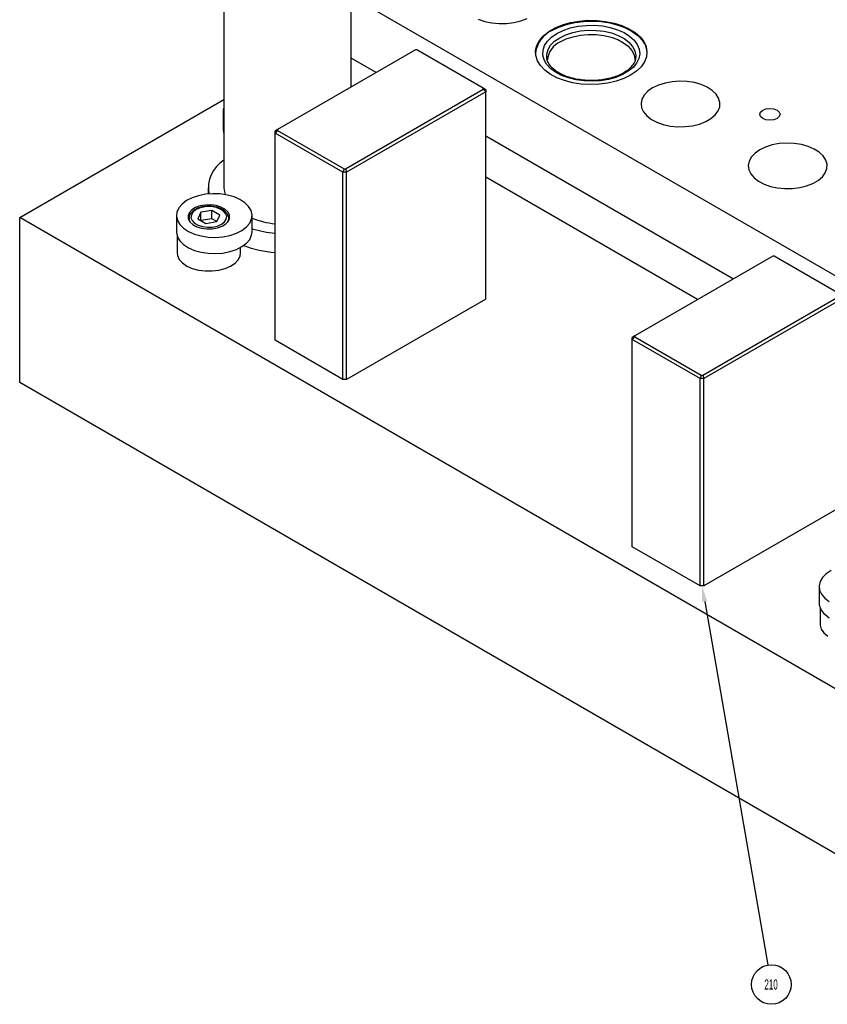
# Model space of a CAD drawing. Header units: inches. Extents: x 1880 to 2363, y -453 to -54.
# Tile 928 of 1056: x 2145 to 2153, y -432 to -422. Entities that reach past the tile are written whole.
import ezdxf

# ---------------------------------------------------------------- set-up
doc = ezdxf.new("R2010")
doc.units = ezdxf.units.IN
doc.header["$LTSCALE"] = 0.5
doc.header["$MEASUREMENT"] = 0
for name, color, linetype in [('DST-M-S', 53, 'Continuous'), ('PAD-M-S', 135, 'Continuous'), ('PBU-M-S', 8, 'Continuous'), ('SID-M-S', 105, 'Continuous'), ('SVF-M-S', 8, 'Continuous')]:
    doc.layers.add(name, color=color, linetype=linetype)
doc.styles.add('SLDTEXTSTYLE0', font='TXT', dxfattribs={"width": 0.595745})

msp = doc.modelspace()

# ---------------------------------------------------------------- linework, layer by layer
at = {"layer": 'DST-M-S', "linetype": 'Continuous', "lineweight": 25}
for p, q in [((2148.94343, -422.63948), (2147.57921, -423.42703)), ((2148.95807, -422.63948), (2148.94343, -422.63948)), ((2149.61518, -423.01882), (2148.95807, -422.63948)), ((2149.61518, -423.02728), (2149.61518, -423.01882)), ((2149.64018, -423.03326), (2149.61518, -423.01882)), ((2148.25097, -423.81482), (2149.61518, -423.02728)), ((2149.64018, -423.05367), (2148.26132, -423.84967)), ((2149.64018, -423.05367), (2149.61518, -423.02728)), ((2149.64018, -423.03326), (2149.64018, -423.05367)), ((2149.64018, -425.10319), (2149.64018, -423.05367)), ((2145.02631, -424.29698), (2147.04804, -423.12987)), ((2147.57921, -423.42703), (2147.55421, -423.44146)), ((2147.57921, -423.43548), (2147.55421, -423.46187)), ((2147.55421, -423.46187), (2147.55421, -423.44146)), ((2148.22597, -423.84967), (2147.55421, -423.46187)), ((2147.55421, -425.51139), (2147.55421, -423.46187)), ((2147.57921, -423.42703), (2147.57921, -423.43548)), ((2147.57921, -423.43548), (2148.23632, -423.81482)), ((2148.23632, -423.81482), (2148.22597, -423.84967)), ((2148.26132, -423.84967), (2148.22597, -423.84967)), ((2148.22597, -425.89919), (2148.22597, -423.84967)), ((2148.23632, -423.81482), (2148.25097, -423.81482)), ((2148.25097, -423.81482), (2148.26132, -423.84967)), ((2148.26132, -425.89919), (2148.26132, -423.84967)), ((2145.02631, -425.93007), (2145.02631, -424.29698)), ((2153.86514, -429.39954), (2145.02631, -424.29698)), ((2152.47896, -424.68051), (2151.11475, -425.46805)), ((2152.49361, -424.68051), (2152.47896, -424.68051)), ((2153.15071, -425.05984), (2152.49361, -424.68051)), ((2151.7865, -425.85584), (2153.15071, -425.0683)), ((2149.64018, -425.10319), (2148.26132, -425.89919)), ((2153.17571, -425.09469), (2151.79685, -425.89069)), ((2148.22597, -425.89919), (2147.55421, -425.51139)), ((2151.11475, -425.46805), (2151.08975, -425.48248)), ((2151.11475, -425.4765), (2151.08975, -425.50289)), ((2151.08975, -425.50289), (2151.08975, -425.48248)), ((2151.7615, -425.89069), (2151.08975, -425.50289)), ((2151.08975, -427.55241), (2151.08975, -425.50289)), ((2151.11475, -425.46805), (2151.11475, -425.4765)), ((2151.11475, -425.4765), (2151.77185, -425.85584)), ((2153.86514, -431.03262), (2145.02631, -425.93007)), ((2148.26132, -425.89919), (2148.22597, -425.89919)), ((2151.77185, -425.85584), (2151.7615, -425.89069)), ((2151.79685, -425.89069), (2151.7615, -425.89069)), ((2151.7615, -427.94021), (2151.7615, -425.89069)), ((2151.77185, -425.85584), (2151.7865, -425.85584)), ((2151.7865, -425.85584), (2151.79685, -425.89069)), ((2151.79685, -427.94021), (2151.79685, -425.89069)), ((2153.17571, -427.14421), (2151.79685, -427.94021)), ((2151.7615, -427.94021), (2151.08975, -427.55241)), ((2151.79685, -427.94021), (2151.7615, -427.94021))]:
    msp.add_line(p, q, dxfattribs=at)
at = {"layer": 'PAD-M-S', "linetype": 'Continuous', "lineweight": 25}
for p, q in [((2153.412, -425.05573), (2148.30788, -422.10919)), ((2149.56519, -422.33427), (2149.6286, -422.35658)), ((2149.98648, -422.35167), (2150.04799, -422.32764)), ((2149.6286, -422.35658), (2149.69818, -422.37157)), ((2149.69818, -422.37157), (2149.77141, -422.37868)), ((2149.77141, -422.37868), (2149.84565, -422.37766)), ((2149.84565, -422.37766), (2149.91822, -422.36854)), ((2149.91822, -422.36854), (2149.98648, -422.35167)), ((2150.26332, -422.45784), (2150.32604, -422.42163)), ((2150.32604, -422.42163), (2150.39801, -422.3917)), ((2150.39801, -422.3917), (2150.47737, -422.36882)), ((2150.47737, -422.36882), (2150.56206, -422.35359)), ((2150.56206, -422.35359), (2150.64988, -422.34639)), ((2150.64988, -422.34639), (2150.73857, -422.34742)), ((2150.73857, -422.34742), (2150.82582, -422.35665)), ((2150.82582, -422.35665), (2150.90937, -422.37385)), ((2150.90937, -422.37385), (2150.98707, -422.39855)), ((2150.98707, -422.39855), (2151.0569, -422.43013)), ((2151.0569, -422.43013), (2151.11704, -422.46777)), ((2150.17184, -422.5452), (2150.21147, -422.49939)), ((2150.21147, -422.49939), (2150.26332, -422.45784)), ((2151.11704, -422.46777), (2151.16595, -422.51049)), ((2151.16595, -422.51049), (2151.20236, -422.55718)), ((2150.13299, -422.64479), (2150.14545, -422.59409)), ((2150.14545, -422.59409), (2150.17184, -422.5452)), ((2151.20236, -422.55718), (2151.22531, -422.60665)), ((2151.22531, -422.60665), (2151.23423, -422.6576)), ((2148.55454, -422.86399), (2148.30788, -422.72159)), ((2150.13477, -422.69599), (2150.13299, -422.64479)), ((2150.15076, -422.74636), (2150.13477, -422.69599)), ((2151.22888, -422.70871), (2151.20939, -422.75867)), ((2151.23423, -422.6576), (2151.22888, -422.70871)), ((2150.18054, -422.79459), (2150.15076, -422.74636)), ((2150.22334, -422.83945), (2150.18054, -422.79459)), ((2151.17627, -422.80617), (2151.13038, -422.84999)), ((2151.20939, -422.75867), (2151.17627, -422.80617)), ((2150.27804, -422.87975), (2150.22334, -422.83945)), ((2150.34324, -422.91448), (2150.27804, -422.87975)), ((2150.41724, -422.94271), (2150.34324, -422.91448)), ((2151.00534, -422.92218), (2150.92943, -422.94867)), ((2151.07291, -422.889), (2151.00534, -422.92218)), ((2151.13038, -422.84999), (2151.07291, -422.889)), ((2150.49813, -422.96373), (2150.41724, -422.94271)), ((2150.58381, -422.97698), (2150.49813, -422.96373)), ((2150.67206, -422.98213), (2150.58381, -422.97698)), ((2150.7606, -422.97904), (2150.67206, -422.98213)), ((2150.84714, -422.96779), (2150.7606, -422.97904)), ((2150.92943, -422.94867), (2150.84714, -422.96779)), ((2151.29083, -423.0148), (2151.24355, -423.04786)), ((2151.3481, -422.98751), (2151.29083, -423.0148)), ((2151.41328, -422.96696), (2151.3481, -422.98751)), ((2151.48401, -422.95391), (2151.41328, -422.96696)), ((2151.55775, -422.94882), (2151.48401, -422.95391)), ((2151.63182, -422.95188), (2151.55775, -422.94882)), ((2151.70355, -422.96297), (2151.63182, -422.95188)), ((2151.77035, -422.9817), (2151.70355, -422.96297)), ((2151.8298, -423.0074), (2151.77035, -422.9817)), ((2151.87976, -423.03912), (2151.8298, -423.0074)), ((2151.20796, -423.08549), (2151.18535, -423.12632)), ((2151.24355, -423.04786), (2151.20796, -423.08549)), ((2151.91841, -423.07573), (2151.87976, -423.03912)), ((2151.94436, -423.11589), (2151.91841, -423.07573)), ((2151.95667, -423.15817), (2151.94436, -423.11589)), ((2151.18535, -423.12632), (2151.17653, -423.16889)), ((2151.17653, -423.16889), (2151.18183, -423.21165)), ((2151.18183, -423.21165), (2151.20105, -423.25306)), ((2151.93912, -423.24292), (2151.95491, -423.20103)), ((2151.95491, -423.20103), (2151.95667, -423.15817)), ((2152.41247, -423.22271), (2152.45093, -423.21829)), ((2152.45093, -423.21829), (2152.48939, -423.22271)), ((2151.20105, -423.25306), (2151.2335, -423.29162)), ((2151.2335, -423.29162), (2151.278, -423.32594)), ((2151.81575, -423.34815), (2151.86826, -423.31783)), ((2151.86826, -423.31783), (2151.90989, -423.28233)), ((2151.90989, -423.28233), (2151.93912, -423.24292)), ((2152.35043, -423.27631), (2152.35808, -423.25411)), ((2152.35808, -423.29851), (2152.35043, -423.27631)), ((2152.35808, -423.25411), (2152.37986, -423.23528)), ((2152.37986, -423.31733), (2152.35808, -423.29851)), ((2152.37986, -423.23528), (2152.41247, -423.22271)), ((2152.41247, -423.32991), (2152.37986, -423.31733)), ((2152.48939, -423.22271), (2152.52199, -423.23528)), ((2152.52199, -423.31733), (2152.48939, -423.32991)), ((2152.52199, -423.23528), (2152.54378, -423.25411)), ((2152.54378, -423.29851), (2152.52199, -423.31733)), ((2152.54378, -423.25411), (2152.55143, -423.27631)), ((2152.55143, -423.27631), (2152.54378, -423.29851)), ((2151.278, -423.32594), (2151.33295, -423.35478)), ((2151.33295, -423.35478), (2151.39636, -423.3771)), ((2151.39636, -423.3771), (2151.46594, -423.39208)), ((2151.46594, -423.39208), (2151.53918, -423.39919)), ((2151.53918, -423.39919), (2151.61342, -423.39817)), ((2151.61342, -423.39817), (2151.68598, -423.38905)), ((2151.68598, -423.38905), (2151.75425, -423.37218)), ((2151.75425, -423.37218), (2151.81575, -423.34815)), ((2152.45093, -423.33433), (2152.41247, -423.32991)), ((2152.48939, -423.32991), (2152.45093, -423.33433)), ((2152.09007, -424.90501), (2149.64018, -423.49072)), ((2152.40876, -423.59981), (2152.35149, -423.62711)), ((2152.47394, -423.57927), (2152.40876, -423.59981)), ((2152.54467, -423.56621), (2152.47394, -423.57927)), ((2152.61841, -423.56112), (2152.54467, -423.56621)), ((2152.69248, -423.56418), (2152.61841, -423.56112)), ((2152.76421, -423.57528), (2152.69248, -423.56418)), ((2152.83101, -423.59401), (2152.76421, -423.57528)), ((2152.89046, -423.6197), (2152.83101, -423.59401)), ((2152.26862, -423.69779), (2152.24601, -423.73863)), ((2152.30421, -423.66017), (2152.26862, -423.69779)), ((2152.35149, -423.62711), (2152.30421, -423.66017)), ((2152.94042, -423.65142), (2152.89046, -423.6197)), ((2152.97907, -423.68803), (2152.94042, -423.65142)), ((2153.00502, -423.7282), (2152.97907, -423.68803)), ((2152.24601, -423.73863), (2152.23719, -423.7812)), ((2152.23719, -423.7812), (2152.24249, -423.82396)), ((2153.01733, -423.77048), (2153.00502, -423.7282)), ((2153.01557, -423.81334), (2153.01733, -423.77048)), ((2152.24249, -423.82396), (2152.26171, -423.86537)), ((2152.26171, -423.86537), (2152.29416, -423.90393)), ((2152.92892, -423.93014), (2152.97055, -423.89464)), ((2152.97055, -423.89464), (2152.99978, -423.85523)), ((2152.99978, -423.85523), (2153.01557, -423.81334)), ((2152.29416, -423.90393), (2152.33866, -423.93825)), ((2152.33866, -423.93825), (2152.39361, -423.96709)), ((2152.39361, -423.96709), (2152.45702, -423.9894)), ((2152.45702, -423.9894), (2152.5266, -424.00438)), ((2152.74665, -424.00136), (2152.81491, -423.98448)), ((2152.81491, -423.98448), (2152.87641, -423.96045)), ((2152.87641, -423.96045), (2152.92892, -423.93014)), ((2152.5266, -424.00438), (2152.59984, -424.01149)), ((2152.59984, -424.01149), (2152.67408, -424.01047)), ((2152.67408, -424.01047), (2152.74665, -424.00136))]:
    msp.add_line(p, q, dxfattribs=at)
at = {"layer": 'PBU-M-S', "linetype": 'Continuous', "lineweight": 25}
for p, q in [((2148.55454, -422.86399), (2148.30788, -422.72159)), ((2152.09007, -424.90501), (2149.64018, -423.49072)), ((2151.73646, -425.10914), (2149.64018, -423.89899))]:
    msp.add_line(p, q, dxfattribs=at)
at = {"layer": 'SID-M-S'}
msp.add_line((2151.80594, -428.09389), (2152.43216, -431.6894), dxfattribs=at)
at = {"layer": 'SID-M-S', "color": 0}
msp.add_circle((2152.46579, -431.8825), 0.196, dxfattribs=at)
at = {"layer": 'SID-M-S'}
msp.add_solid([(2151.78033, -428.09835), (2151.77918, -427.94021), (2151.78033, -428.09835), (2151.83156, -428.08943)], dxfattribs=at)
at = {"layer": 'SVF-M-S', "linetype": 'Continuous', "lineweight": 25}
for p, q in [((2147.04804, -419.85786), (2147.04804, -424.00205)), ((2148.30788, -423.00638), (2148.30788, -419.85786)), ((2150.29342, -422.44717), (2150.36098, -422.414)), ((2150.36098, -422.414), (2150.43689, -422.3875)), ((2150.406, -422.44594), (2150.47621, -422.42215)), ((2150.43689, -422.3875), (2150.51918, -422.36839)), ((2150.47621, -422.42215), (2150.55238, -422.40556)), ((2150.51918, -422.36839), (2150.60572, -422.35713)), ((2150.55238, -422.40556), (2150.63231, -422.39663)), ((2150.60572, -422.35713), (2150.69426, -422.35404)), ((2150.63231, -422.39663), (2150.71371, -422.39564)), ((2150.69426, -422.35404), (2150.78251, -422.35919)), ((2150.71371, -422.39564), (2150.79422, -422.40259)), ((2150.78251, -422.35919), (2150.8682, -422.37244)), ((2150.79422, -422.40259), (2150.87154, -422.41731)), ((2150.8682, -422.37244), (2150.94908, -422.39346)), ((2150.87154, -422.41731), (2150.94344, -422.43935)), ((2150.94344, -422.43935), (2151.00786, -422.46809)), ((2150.94908, -422.39346), (2151.02309, -422.42169)), ((2151.02309, -422.42169), (2151.08828, -422.45642)), ((2150.25008, -422.5527), (2150.29128, -422.51217)), ((2150.29128, -422.51217), (2150.34376, -422.47623)), ((2150.32048, -422.55368), (2150.37117, -422.51863)), ((2150.34376, -422.47623), (2150.406, -422.44594)), ((2150.37117, -422.51863), (2150.43189, -422.48936)), ((2150.37693, -422.55968), (2150.43653, -422.53096)), ((2150.43189, -422.48936), (2150.50069, -422.46683)), ((2150.43653, -422.53096), (2150.50406, -422.50884)), ((2150.50069, -422.46683), (2150.57535, -422.45174)), ((2150.50406, -422.50884), (2150.57734, -422.49403)), ((2150.57535, -422.45174), (2150.65348, -422.4446)), ((2150.57734, -422.49403), (2150.65403, -422.48702)), ((2150.65348, -422.4446), (2150.73256, -422.44562)), ((2150.65403, -422.48702), (2150.73165, -422.48803)), ((2150.73165, -422.48803), (2150.80771, -422.49702)), ((2150.73256, -422.44562), (2150.81006, -422.45478)), ((2150.80771, -422.49702), (2150.87977, -422.51371)), ((2150.81006, -422.45478), (2150.88347, -422.47178)), ((2150.87977, -422.51371), (2150.94551, -422.53755)), ((2150.88347, -422.47178), (2150.95045, -422.49608)), ((2150.94551, -422.53755), (2151.00282, -422.56779)), ((2150.95045, -422.49608), (2151.00883, -422.52689)), ((2151.00786, -422.46809), (2151.06293, -422.50271)), ((2151.00883, -422.52689), (2151.05675, -422.56322)), ((2151.06293, -422.50271), (2151.10707, -422.5422)), ((2151.08828, -422.45642), (2151.14299, -422.49673)), ((2151.14299, -422.49673), (2151.18578, -422.54158)), ((2150.20587, -422.64281), (2150.22133, -422.59667)), ((2150.22133, -422.59667), (2150.25008, -422.5527)), ((2150.25532, -422.6365), (2150.28144, -422.5934)), ((2150.28144, -422.5934), (2150.32048, -422.55368)), ((2151.00282, -422.56779), (2151.04985, -422.60345)), ((2151.04985, -422.60345), (2151.0851, -422.64339)), ((2151.05675, -422.56322), (2151.09266, -422.60391)), ((2151.09266, -422.60391), (2151.11541, -422.64764)), ((2151.10707, -422.5422), (2151.13903, -422.58542)), ((2151.13903, -422.58542), (2151.15786, -422.63115)), ((2151.15786, -422.63115), (2151.16304, -422.67805)), ((2151.18578, -422.54158), (2151.21556, -422.58981)), ((2151.21556, -422.58981), (2151.23155, -422.64018)), ((2150.20414, -422.6898), (2150.20587, -422.64281)), ((2150.2162, -422.73628), (2150.20414, -422.6898)), ((2150.24294, -422.6816), (2150.25532, -422.6365)), ((2150.24472, -422.72725), (2150.24294, -422.6816)), ((2150.24538, -422.73049), (2150.24472, -422.72725)), ((2150.24682, -422.73648), (2150.24538, -422.73049)), ((2151.0851, -422.64339), (2151.10743, -422.68631)), ((2151.10743, -422.68631), (2151.11612, -422.73085)), ((2151.11541, -422.64764), (2151.12427, -422.69302)), ((2151.11612, -422.73085), (2151.11623, -422.73646)), ((2151.12427, -422.69302), (2151.12033, -422.73316)), ((2151.15442, -422.72478), (2151.13224, -422.77)), ((2151.16304, -422.67805), (2151.15442, -422.72478)), ((2151.23155, -422.64018), (2151.2343, -422.66809)), ((2150.24168, -422.78092), (2150.2162, -422.73628)), ((2150.27987, -422.82243), (2150.24168, -422.78092)), ((2150.32966, -422.85961), (2150.27987, -422.82243)), ((2151.09714, -422.81241), (2151.05013, -422.85078)), ((2151.13224, -422.77), (2151.09714, -422.81241)), ((2150.38962, -422.8914), (2150.32966, -422.85961)), ((2150.45802, -422.91689), (2150.38962, -422.8914)), ((2150.5329, -422.93533), (2150.45802, -422.91689)), ((2150.92609, -422.91115), (2150.85264, -422.93141)), ((2150.99256, -422.88401), (2150.92609, -422.91115)), ((2151.05013, -422.85078), (2150.99256, -422.88401)), ((2150.6121, -422.94621), (2150.5329, -422.93533)), ((2150.69335, -422.9492), (2150.6121, -422.94621)), ((2150.7743, -422.94422), (2150.69335, -422.9492)), ((2150.85264, -422.93141), (2150.7743, -422.94422)), ((2147.03979, -423.25845), (2147.03979, -423.41918)), ((2147.03979, -423.41918), (2147.04519, -423.45574)), ((2147.04519, -423.45574), (2147.04804, -423.46427)), ((2146.79646, -424.08079), (2146.73311, -424.1021)), ((2146.86579, -424.06703), (2146.79646, -424.08079)), ((2146.93845, -424.06134), (2146.86579, -424.06703)), ((2146.89056, -424.00205), (2146.89056, -424.06414)), ((2147.01163, -424.06394), (2146.93845, -424.06134)), ((2147.08253, -424.07473), (2147.01163, -424.06394)), ((2147.04804, -424.00205), (2147.052, -424.04277)), ((2147.052, -424.04277), (2147.05921, -424.07023)), ((2147.14841, -424.09331), (2147.08253, -424.07473)), ((2147.20676, -424.11894), (2147.14841, -424.09331)), ((2146.63377, -424.16382), (2146.6016, -424.20185)), ((2146.67817, -424.13014), (2146.63377, -424.16382)), ((2146.73311, -424.1021), (2146.67817, -424.13014)), ((2146.81242, -424.18281), (2146.76671, -424.19937)), ((2146.86399, -424.17365), (2146.81242, -424.18281)), ((2146.86081, -424.19136), (2146.81356, -424.20154)), ((2146.91111, -424.18929), (2146.86081, -424.19136)), ((2146.91792, -424.17251), (2146.86399, -424.17365)), ((2146.96038, -424.19548), (2146.91111, -424.18929)), ((2146.97051, -424.17946), (2146.91792, -424.17251)), ((2147.0182, -424.19404), (2146.97051, -424.17946)), ((2147.05773, -424.21524), (2147.0182, -424.19404)), ((2147.25532, -424.15065), (2147.20676, -424.11894)), ((2147.29223, -424.18722), (2147.25532, -424.15065)), ((2147.31607, -424.22725), (2147.29223, -424.18722)), ((2146.57815, -424.27711), (2146.57815, -424.43785)), ((2146.58291, -424.24278), (2146.5784, -424.28503)), ((2146.5784, -424.28503), (2146.58826, -424.32697)), ((2146.6016, -424.20185), (2146.58291, -424.24278)), ((2146.70474, -424.24971), (2146.69269, -424.28008)), ((2146.69269, -424.28008), (2146.69467, -424.3112)), ((2146.72999, -424.22218), (2146.70474, -424.24971)), ((2146.72535, -424.26956), (2146.72176, -424.2986)), ((2146.74298, -424.24229), (2146.72535, -424.26956)), ((2146.76671, -424.19937), (2146.72999, -424.22218)), ((2146.7732, -424.21898), (2146.74298, -424.24229)), ((2146.81356, -424.20154), (2146.7732, -424.21898)), ((2146.81811, -424.24491), (2146.78869, -424.30828)), ((2146.92789, -424.22793), (2146.81811, -424.24491)), ((2146.81811, -424.32526), (2146.81811, -424.24491)), ((2147.00825, -424.27432), (2146.92789, -424.22793)), ((2146.92789, -424.3083), (2146.92789, -424.22793)), ((2147.00464, -424.20943), (2146.96038, -424.19548)), ((2146.97883, -424.3377), (2147.00825, -424.27432)), ((2147.0403, -424.23001), (2147.00464, -424.20943)), ((2147.06446, -424.25556), (2147.0403, -424.23001)), ((2147.0864, -424.24163), (2147.05773, -424.21524)), ((2147.07518, -424.28401), (2147.06446, -424.25556)), ((2147.07159, -424.31304), (2147.07518, -424.28401)), ((2147.10227, -424.2714), (2147.0864, -424.24163)), ((2147.10425, -424.30253), (2147.10227, -424.2714)), ((2147.32593, -424.26919), (2147.31607, -424.22725)), ((2147.32142, -424.31144), (2147.32593, -424.26919)), ((2147.32618, -424.43785), (2147.32618, -424.27711)), ((2146.58826, -424.32697), (2146.6121, -424.367)), ((2146.6121, -424.367), (2146.64901, -424.40357)), ((2146.69467, -424.3112), (2146.71054, -424.34098)), ((2146.70162, -424.30738), (2146.70162, -424.32768)), ((2146.70165, -424.30541), (2146.70173, -424.31126)), ((2146.70173, -424.31126), (2146.71018, -424.34051)), ((2146.71054, -424.34098), (2146.73921, -424.36736)), ((2146.72176, -424.2986), (2146.73247, -424.32704)), ((2146.73247, -424.32704), (2146.75664, -424.35259)), ((2146.73921, -424.36736), (2146.77874, -424.38857)), ((2146.75664, -424.35259), (2146.7923, -424.37318)), ((2146.77874, -424.38857), (2146.82643, -424.40314)), ((2146.78869, -424.30828), (2146.86905, -424.35468)), ((2146.7923, -424.37318), (2146.83656, -424.38713)), ((2146.92789, -424.3083), (2146.81812, -424.32527)), ((2146.83656, -424.38713), (2146.88583, -424.39332)), ((2146.86905, -424.35468), (2146.97883, -424.3377)), ((2146.97882, -424.3377), (2146.92789, -424.3083)), ((2146.93613, -424.39124), (2146.98338, -424.38107)), ((2146.98338, -424.38107), (2147.02374, -424.36362)), ((2146.98452, -424.39979), (2147.03023, -424.38324)), ((2147.02374, -424.36362), (2147.05396, -424.34032)), ((2147.03023, -424.38324), (2147.06695, -424.36042)), ((2147.05396, -424.34032), (2147.07159, -424.31304)), ((2147.06695, -424.36042), (2147.0922, -424.33289)), ((2147.08676, -424.34051), (2147.09429, -424.319)), ((2147.0922, -424.33289), (2147.10425, -424.30253)), ((2147.09429, -424.319), (2147.09516, -424.31198)), ((2147.09516, -424.31198), (2147.09532, -424.30738)), ((2147.09532, -424.32768), (2147.09532, -424.30738)), ((2147.27056, -424.3904), (2147.30273, -424.35237)), ((2147.30273, -424.35237), (2147.32142, -424.31144)), ((2146.58351, -424.47427), (2146.58351, -424.64492)), ((2146.64901, -424.40357), (2146.69757, -424.43528)), ((2146.69757, -424.43528), (2146.75592, -424.46091)), ((2146.75592, -424.46091), (2146.8218, -424.47948)), ((2146.8218, -424.47948), (2146.8927, -424.49028)), ((2146.82643, -424.40314), (2146.87902, -424.41009)), ((2146.87902, -424.41009), (2146.93295, -424.40895)), ((2146.88583, -424.39332), (2146.93613, -424.39124)), ((2146.93295, -424.40895), (2146.98452, -424.39979)), ((2147.03853, -424.48719), (2147.10787, -424.47342)), ((2147.10787, -424.47342), (2147.17122, -424.45212)), ((2147.17122, -424.45212), (2147.22615, -424.42408)), ((2147.22615, -424.42408), (2147.27056, -424.3904)), ((2147.30273, -424.5131), (2147.32142, -424.47217)), ((2147.32142, -424.47217), (2147.32618, -424.43785)), ((2146.6121, -424.52773), (2146.64901, -424.5643)), ((2146.64901, -424.5643), (2146.69757, -424.59602)), ((2146.8927, -424.49028), (2146.96588, -424.49288)), ((2146.96588, -424.49288), (2147.03853, -424.48719)), ((2147.22615, -424.58482), (2147.27056, -424.55114)), ((2147.27056, -424.55114), (2147.30273, -424.5131)), ((2146.58351, -424.64492), (2146.58746, -424.67363)), ((2146.58746, -424.67363), (2146.60542, -424.71156)), ((2146.69757, -424.59602), (2146.75592, -424.62165)), ((2146.75592, -424.62165), (2146.8218, -424.64022)), ((2146.8218, -424.64022), (2146.8927, -424.65101)), ((2146.8927, -424.65101), (2146.96588, -424.65362)), ((2146.96588, -424.65362), (2147.03853, -424.64792)), ((2147.03853, -424.64792), (2147.10787, -424.63416)), ((2147.10787, -424.63416), (2147.17122, -424.61285)), ((2147.17122, -424.61285), (2147.22615, -424.58482)), ((2147.1906, -424.71289), (2147.20908, -424.67505)), ((2147.20908, -424.67505), (2147.21343, -424.64492)), ((2147.21343, -424.64492), (2147.21343, -424.59235)), ((2146.60542, -424.71156), (2146.63709, -424.74636)), ((2146.63709, -424.74636), (2146.68097, -424.77643)), ((2146.68097, -424.77643), (2146.73503, -424.80035)), ((2147.05978, -424.80109), (2147.11416, -424.77742)), ((2147.11416, -424.77742), (2147.15846, -424.74755)), ((2147.15846, -424.74755), (2147.1906, -424.71289)), ((2146.73503, -424.80035), (2146.79673, -424.817)), ((2146.79673, -424.817), (2146.86318, -424.8256)), ((2146.86318, -424.8256), (2146.93129, -424.82576)), ((2146.93129, -424.82576), (2146.99786, -424.81746)), ((2146.99786, -424.81746), (2147.05978, -424.80109)), ((2153.05857, -427.7889), (2153.00993, -427.82057)), ((2152.97292, -427.85711), (2152.94897, -427.89712)), ((2153.00993, -427.82057), (2152.97292, -427.85711)), ((2152.93873, -427.94729), (2152.93873, -428.10803)), ((2152.94897, -427.89712), (2152.93901, -427.93905)), ((2152.93901, -427.93905), (2152.9434, -427.9813)), ((2152.9434, -427.9813), (2152.96199, -428.02225)), ((2152.96199, -428.02225), (2152.99406, -428.06031)), ((2152.99406, -428.06031), (2153.03838, -428.09403)), ((2152.94747, -428.15442), (2152.94747, -428.31876)), ((2152.99406, -428.22105), (2153.03838, -428.25477)), ((2152.94747, -428.31876), (2152.9481, -428.33027)), ((2152.9481, -428.33027), (2152.95974, -428.36901)), ((2152.95974, -428.36901), (2152.98553, -428.4054)), ((2152.98553, -428.4054), (2153.02427, -428.43774))]:
    msp.add_line(p, q, dxfattribs=at)
for centre, radius, start, end in [((2150.41183, -422.7031), 0.28199, 114.830302, 172.868074), ((2150.46565, -422.75724), 0.21656, 114.184435, 174.495424), ((2147.16811, -423.25845), 0.12826, 159.418588, 200.581412), ((2147.22578, -424.0101), 0.33231, 122.33442, 189.245372), ((2147.65422, -423.44223), 0.92182, 249.154074, 263.772133), ((2146.71923, -424.43591), 0.1411, 180.785506, 220.599066), ((2147.66498, -423.21625), 1.23966, 254.13925, 264.873668), ((2147.65588, -423.46505), 1.18317, 249.565023, 265.070771), ((2153.09437, -428.10189), 0.15575, 182.259621, 229.908906)]:
    msp.add_arc(centre, radius, start, end, dxfattribs=at)
for points, knots in [([(2151.11907, -422.73267), (2151.11845, -422.73693), (2151.11618, -422.75253), (2151.10068, -422.78072), (2151.07234, -422.8161), (2151.03147, -422.84969), (2150.98131, -422.8793), (2150.92274, -422.90411), (2150.85736, -422.92335), (2150.7869, -422.93634), (2150.71338, -422.94262), (2150.63893, -422.94197), (2150.56574, -422.93438), (2150.49597, -422.92013), (2150.43169, -422.89973), (2150.37475, -422.87398), (2150.32684, -422.84389), (2150.28883, -422.81068), (2150.2627, -422.77573), (2150.24924, -422.75046), (2150.24746, -422.73715), (2150.24723, -422.73546)], [0, 0, 0, 0, 0.0209664, 0.0767016, 0.1359809, 0.1935179, 0.2504866, 0.307398, 0.364436, 0.4216468, 0.4789932, 0.5364094, 0.5938187, 0.6511211, 0.7082397, 0.7651077, 0.8216968, 0.8780913, 0.9345298, 0.9916719, 1, 1, 1, 1]), ([(2146.84107, -424.1915), (2146.8351, -424.19237), (2146.81298, -424.19558), (2146.78687, -424.20548), (2146.76884, -424.21508), (2146.76335, -424.21801)], [0, 0, 0, 0, 0.2043943, 0.7576381, 1, 1, 1, 1]), ([(2147.09492, -424.31293), (2147.09502, -424.31257), (2147.09772, -424.30192), (2147.09185, -424.2801), (2147.07644, -424.25138), (2147.04945, -424.22644), (2147.01333, -424.20625), (2146.96934, -424.19197), (2146.92086, -424.1851), (2146.87668, -424.18468), (2146.85099, -424.1896), (2146.84107, -424.1915)], [0, 0, 0, 0, 0.0044009, 0.1295137, 0.2526128, 0.3795604, 0.512071, 0.646756, 0.7812039, 0.9154424, 1, 1, 1, 1]), ([(2146.76335, -424.21801), (2146.75712, -424.22191), (2146.739, -424.23325), (2146.71781, -424.25557), (2146.70335, -424.28186), (2146.70328, -424.29864), (2146.70326, -424.30521)], [0, 0, 0, 0, 0.17672703, 0.51329242, 0.80935226, 1, 1, 1, 1])]:
    msp.add_open_spline(points, degree=3, knots=knots, dxfattribs=at)

# ---------------------------------------------------------------- texts
at = {"layer": 'SID-M-S', "color": 0, "insert": (2152.46277, -431.83212), "char_height": 0.1, "attachment_point": 2, "style": 'SLDTEXTSTYLE0'}
msp.add_mtext('210', dxfattribs=at)

doc.saveas('drawing.dxf')
